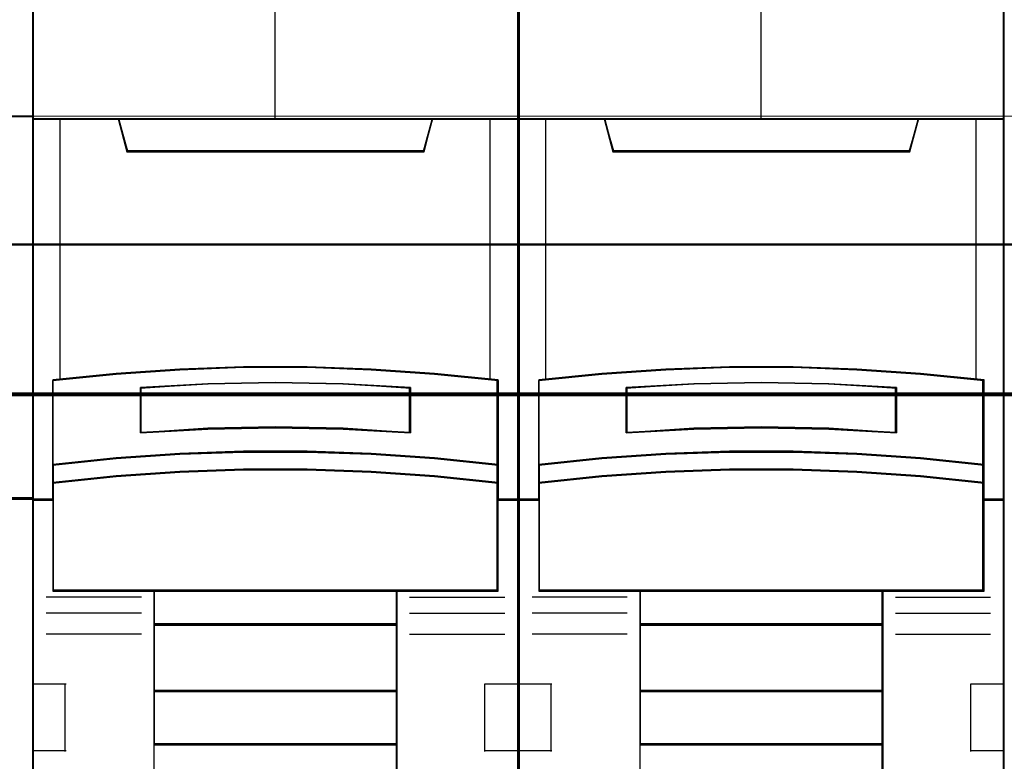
# Model space of a CAD drawing. Header units: millimetres. Extents: x -1290 to 1795, y -4192 to -1311.
# Tile 561 of 656: x 1084.77 to 1092.06, y -2977.28 to -2971.79. Entities that reach past the tile are written whole.
import ezdxf

# ---------------------------------------------------------------- set-up
doc = ezdxf.new("R2010")
doc.units = ezdxf.units.MM
doc.layers.add('30', color=7, linetype='Continuous')
doc.layers.add('45', color=7, linetype='Continuous')
doc.layers.add('Aparatura', color=7, linetype='Continuous', lineweight=13)

# ---------------------------------------------------------------- blocks, each defined once
blk = doc.blocks.new('*U397')
at = {"layer": '45', "color": 7}
for points in [[(189.646347, -383.521822), (117.625529, -383.521822), (117.625529, -465.544591), (189.646347, -465.544591), (189.646347, -383.521822)], [(189.624863, -383.543367), (117.647013, -383.543367), (117.647013, -465.523047), (189.624863, -465.523047), (189.624863, -383.543367)], [(188.606174, -402.283323), (188.606174, -416.455887), (189.646347, -416.455887), (189.646347, -402.283323), (188.606174, -402.283323)]]:
    blk.add_lwpolyline(points, close=True, dxfattribs=at)
at = {"layer": '45', "color": 139}
blk.add_lwpolyline([(189.646347, -383.521822), (117.625529, -383.521822), (117.625529, -465.544591), (189.646347, -465.544591), (189.646347, -383.521822)], close=True, dxfattribs=at)
for points in [[(117.625529, -402.283323), (189.646347, -402.283323)], [(189.646347, -416.411003), (134.871639, -416.411003)]]:
    blk.add_lwpolyline(points, dxfattribs=at)
at = {"layer": '45', "color": 140}
blk.add_lwpolyline([(188.606174, -402.283323), (188.606174, -416.455887), (189.646347, -416.455887), (189.646347, -402.283323), (188.606174, -402.283323)], close=True, dxfattribs=at)
at = {"layer": '45', "color": 59}
blk.add_lwpolyline([(188.627657, -402.304868), (188.627657, -416.434342), (189.624863, -416.434342), (189.624863, -402.304868), (188.627657, -402.304868)], close=True, dxfattribs=at)
blk = doc.blocks.new('*U398')
at = {"layer": '45', "color": 7}
for points in [[(207.58889, -383.681609), (189.615912, -383.681609), (189.615912, -465.406348), (207.58889, -465.406348), (207.58889, -383.681609)], [(197.42348, -411.578535), (199.781322, -411.578535), (202.139163, -411.6664), (204.491443, -411.831147), (206.843724, -412.061793), (206.843724, -415.197475), (206.843724, -415.867446), (206.843724, -416.498975), (207.58889, -416.498975), (207.58889, -402.385659), (206.58792, -402.385659), (204.41359, -402.385659), (204.096616, -403.566345), (193.108186, -403.566345), (192.791212, -402.385659), (190.616882, -402.385659), (189.615912, -402.385659), (189.615912, -416.498975), (190.361078, -416.498975), (190.361078, -415.867446), (190.361078, -415.197475), (190.361078, -412.061793), (192.702237, -411.831147), (195.065639, -411.6664), (197.42348, -411.578535)], [(193.100354, -403.601117), (204.102658, -403.601117), (204.420032, -402.385659), (198.595938, -402.385659), (192.78298, -402.385659), (193.100354, -403.601117)], [(202.138822, -414.797008), (204.49147, -414.95747), (206.844119, -415.200931), (206.844119, -412.041478), (204.49147, -411.809084), (202.138822, -411.643088), (199.780611, -411.554557), (197.422401, -411.554557), (195.06419, -411.643088), (192.700418, -411.809084), (190.358893, -412.041478), (190.358893, -415.200931), (192.700418, -414.95747), (195.06419, -414.797008), (197.422401, -414.71401), (199.780611, -414.71401), (202.138822, -414.797008)], [(203.603648, -412.329936), (203.603648, -414.001631), (201.102577, -413.861857), (198.595935, -413.81713), (196.100435, -413.861857), (193.599364, -414.001631), (193.599364, -412.329936), (196.100435, -412.184572), (198.595935, -412.139844), (201.102577, -412.184572), (203.603648, -412.329936)], [(201.102577, -413.861857), (203.603648, -414.001631), (203.603648, -412.329936), (201.102577, -412.184572), (198.595935, -412.139844), (196.100435, -412.184572), (193.599364, -412.329936), (193.599364, -414.001631), (196.100435, -413.861857), (198.595935, -413.81713), (201.102577, -413.861857)], [(204.49147, -414.929302), (202.138822, -414.765172), (199.780611, -414.680277), (197.422401, -414.680277), (195.06419, -414.765172), (192.700418, -414.929302), (190.358893, -415.178326), (190.358893, -415.868804), (192.700418, -415.61978), (195.06419, -415.45565), (197.422401, -415.370755), (199.780611, -415.370755), (202.138822, -415.45565), (204.49147, -415.61978), (206.844119, -415.868804), (206.844119, -415.178326), (204.49147, -414.929302)], [(202.138822, -415.432781), (199.780611, -415.349946), (197.422401, -415.349946), (195.06419, -415.432781), (192.700418, -415.592928), (190.358893, -415.83591), (190.358893, -416.470977), (190.358893, -419.861683), (194.107557, -419.861683), (203.095454, -419.861683), (206.844119, -419.861683), (206.844119, -416.470977), (206.844119, -415.83591), (204.49147, -415.592928), (202.138822, -415.432781)], [(194.098862, -421.116639), (203.10415, -421.116639), (203.10415, -419.82398), (194.098862, -419.82398), (194.098862, -421.116639)], [(203.10415, -421.077141), (194.098862, -421.077141), (194.098862, -423.579871), (203.10415, -423.579871), (203.10415, -421.077141)], [(203.10415, -423.542169), (194.098862, -423.542169), (194.098862, -425.545789), (203.10415, -425.545789), (203.10415, -423.542169)], [(194.098862, -429.976735), (203.10415, -429.976735), (203.10415, -425.508087), (194.098862, -425.508087), (194.098862, -429.976735)]]:
    blk.add_lwpolyline(points, close=True, dxfattribs=at)
at = {"layer": '45', "color": 139}
for points in [[(207.58889, -383.681609), (189.615912, -383.681609), (189.615912, -465.406348), (207.58889, -465.406348), (207.58889, -383.681609)], [(202.131138, -415.450075), (199.77805, -415.367899), (197.424962, -415.367899), (195.071873, -415.450075), (192.713235, -415.608948), (190.376796, -415.849996), (190.376796, -416.480009), (190.376796, -419.843729), (194.117318, -419.843729), (203.085693, -419.843729), (206.826216, -419.843729), (206.826216, -416.480009), (206.826216, -415.849996), (204.478677, -415.608948), (202.131138, -415.450075)]]:
    blk.add_lwpolyline(points, close=True, dxfattribs=at)
at = {"layer": '45', "color": 59}
for points in [[(207.569197, -383.699563), (189.633815, -383.699563), (189.633815, -465.388395), (207.569197, -465.388395), (207.569197, -383.699563)], [(193.100354, -403.601117), (204.102658, -403.601117), (204.420032, -402.385659), (198.595938, -402.385659), (192.78298, -402.385659), (193.100354, -403.601117)], [(197.425051, -411.5731), (199.77796, -411.5731), (202.130869, -411.660742), (204.478229, -411.825069), (206.825589, -412.055128), (206.825589, -415.182833), (206.825589, -415.851099), (206.825589, -416.481022), (207.569197, -416.481022), (207.569197, -402.403612), (206.57032, -402.403612), (204.400539, -402.403612), (204.084228, -403.581294), (193.118784, -403.581294), (192.802473, -402.403612), (190.632691, -402.403612), (189.633815, -402.403612), (189.633815, -416.481022), (190.377423, -416.481022), (190.377423, -415.851099), (190.377423, -415.182833), (190.377423, -412.055128), (192.713684, -411.825069), (195.072142, -411.660742), (197.425051, -411.5731)], [(202.138822, -414.797008), (204.49147, -414.95747), (206.844119, -415.200931), (206.844119, -412.041478), (204.49147, -411.809084), (202.138822, -411.643088), (199.780611, -411.554557), (197.422401, -411.554557), (195.06419, -411.643088), (192.700418, -411.809084), (190.358893, -412.041478), (190.358893, -415.200931), (192.700418, -414.95747), (195.06419, -414.797008), (197.422401, -414.71401), (199.780611, -414.71401), (202.138822, -414.797008)], [(203.603648, -412.329936), (203.603648, -414.001631), (201.102577, -413.861857), (198.595935, -413.81713), (196.100435, -413.861857), (193.599364, -414.001631), (193.599364, -412.329936), (196.100435, -412.184572), (198.595935, -412.139844), (201.102577, -412.184572), (203.603648, -412.329936)], [(201.102577, -413.861857), (203.603648, -414.001631), (203.603648, -412.329936), (201.102577, -412.184572), (198.595935, -412.139844), (196.100435, -412.184572), (193.599364, -412.329936), (193.599364, -414.001631), (196.100435, -413.861857), (198.595935, -413.81713), (201.102577, -413.861857)], [(201.093625, -413.846599), (203.585745, -413.983678), (203.585745, -412.344224), (201.093625, -412.201662), (198.595955, -412.157797), (196.109386, -412.201662), (193.617267, -412.344224), (193.617267, -413.983678), (196.109386, -413.846599), (198.595955, -413.802734), (201.093625, -413.846599)], [(204.49147, -414.929302), (202.138822, -414.765172), (199.780611, -414.680277), (197.422401, -414.680277), (195.06419, -414.765172), (192.700418, -414.929302), (190.358893, -415.178326), (190.358893, -415.868804), (192.700418, -415.61978), (195.06419, -415.45565), (197.422401, -415.370755), (199.780611, -415.370755), (202.138822, -415.45565), (204.49147, -415.61978), (206.844119, -415.868804), (206.844119, -415.178326), (204.49147, -414.929302)], [(204.478677, -414.941151), (202.131138, -414.782228), (199.77805, -414.700026), (197.424962, -414.700026), (195.071873, -414.782228), (192.713235, -414.941151), (190.376796, -415.182276), (190.376796, -415.850851), (192.713235, -415.609726), (195.071873, -415.450802), (197.424962, -415.3686), (199.77805, -415.3686), (202.131138, -415.450802), (204.478677, -415.609726), (206.826216, -415.850851), (206.826216, -415.182276), (204.478677, -414.941151)], [(202.138822, -415.432781), (199.780611, -415.349946), (197.422401, -415.349946), (195.06419, -415.432781), (192.700418, -415.592928), (190.358893, -415.83591), (190.358893, -416.470977), (190.358893, -419.861683), (194.107557, -419.861683), (203.095454, -419.861683), (206.844119, -419.861683), (206.844119, -416.470977), (206.844119, -415.83591), (204.49147, -415.592928), (202.138822, -415.432781)], [(194.098862, -421.116639), (203.10415, -421.116639), (203.10415, -419.82398), (194.098862, -419.82398), (194.098862, -421.116639)], [(194.116765, -421.09689), (203.086247, -421.09689), (203.086247, -419.841934), (194.116765, -419.841934), (194.116765, -421.09689)], [(203.10415, -421.077141), (194.098862, -421.077141), (194.098862, -423.579871), (203.10415, -423.579871), (203.10415, -421.077141)], [(203.086247, -421.09689), (194.116765, -421.09689), (194.116765, -423.561917), (203.086247, -423.561917), (203.086247, -421.09689)], [(203.10415, -423.542169), (194.098862, -423.542169), (194.098862, -425.545789), (203.10415, -425.545789), (203.10415, -423.542169)], [(203.086247, -423.560122), (194.116765, -423.560122), (194.116765, -425.527836), (203.086247, -425.527836), (203.086247, -423.560122)], [(194.098862, -429.976735), (203.10415, -429.976735), (203.10415, -425.508087), (194.098862, -425.508087), (194.098862, -429.976735)]]:
    blk.add_lwpolyline(points, close=True, dxfattribs=at)
at = {"layer": '45', "color": 139}
for points in [[(198.576441, -395.200632), (198.576441, -402.423361)], [(189.615912, -402.385659), (207.58889, -402.385659)], [(192.78298, -402.385659), (193.139253, -403.601117)], [(204.420032, -402.385659), (204.065549, -403.601117)], [(193.099866, -403.563414), (204.103146, -403.563414)], [(206.844119, -412.073416), (204.49147, -411.825779), (202.138822, -411.648895), (199.780611, -411.554557), (197.422401, -411.554557), (195.06419, -411.648895), (192.700418, -411.825779), (190.358893, -412.073416)], [(190.358893, -412.035713), (190.358893, -419.861683)], [(203.603648, -412.364264), (201.102577, -412.192649), (198.595935, -412.139844), (196.100435, -412.192649), (193.599364, -412.364264)], [(206.806522, -419.861683), (206.806522, -412.035713)], [(193.599364, -414.001631), (193.599364, -412.326561)], [(203.566051, -414.001631), (203.566051, -412.326561)], [(203.603648, -414.001631), (201.102577, -413.835696), (198.595935, -413.782597), (196.100435, -413.835696), (193.599364, -414.001631)], [(206.844119, -415.200931), (204.49147, -414.940604), (202.138822, -414.769025), (199.780611, -414.680277), (197.422401, -414.680277), (195.06419, -414.769025), (192.700418, -414.940604), (190.358893, -415.200931)], [(206.844119, -415.868804), (204.49147, -415.609375), (202.138822, -415.438388), (199.780611, -415.349946), (197.422401, -415.349946), (195.06419, -415.438388), (192.700418, -415.609375), (190.358893, -415.868804)], [(190.398279, -416.461273), (189.615912, -416.461273)], [(207.58889, -416.461273), (206.806522, -416.461273)], [(206.844119, -419.82398), (190.358893, -419.82398)], [(194.098862, -419.82398), (194.098862, -430.962387)], [(194.098862, -419.82398), (203.10415, -419.82398)], [(203.066553, -419.82398), (203.066553, -430.962387)], [(193.638751, -420.086103), (190.11541, -420.086103)], [(203.566051, -420.086103), (207.089392, -420.086103)], [(193.638751, -420.673185), (190.11541, -420.673185)], [(203.566051, -420.673185), (207.089392, -420.673185)], [(194.098862, -421.077141), (203.10415, -421.077141)], [(193.638751, -421.455961), (190.11541, -421.455961)], [(203.566051, -421.455961), (207.089392, -421.455961)], [(189.615912, -423.296204), (190.847649, -423.296204)], [(190.808262, -423.296204), (190.808262, -425.798935)], [(206.357153, -425.798935), (206.357153, -423.296204)], [(206.357153, -423.296204), (207.58889, -423.296204)], [(194.098862, -423.542169), (203.10415, -423.542169)], [(194.098862, -425.508087), (203.10415, -425.508087)], [(189.615912, -425.761232), (190.847649, -425.761232)], [(206.357153, -425.761232), (207.58889, -425.761232)]]:
    blk.add_lwpolyline(points, dxfattribs=at)
at = {"layer": '45', "color": 140}
for points in [[(197.42348, -411.578535), (199.781322, -411.578535), (202.139163, -411.6664), (204.491443, -411.831147), (206.843724, -412.061793), (206.843724, -415.197475), (206.843724, -415.867446), (206.843724, -416.498975), (207.58889, -416.498975), (207.58889, -402.385659), (206.58792, -402.385659), (204.41359, -402.385659), (204.096616, -403.566345), (193.108186, -403.566345), (192.791212, -402.385659), (190.616882, -402.385659), (189.615912, -402.385659), (189.615912, -416.498975), (190.361078, -416.498975), (190.361078, -415.867446), (190.361078, -415.197475), (190.361078, -412.061793), (192.702237, -411.831147), (195.065639, -411.6664), (197.42348, -411.578535)], [(193.119022, -403.583163), (204.08578, -403.583163), (204.402129, -402.403612), (198.596851, -402.403612), (192.802673, -402.403612), (193.119022, -403.583163)]]:
    blk.add_lwpolyline(points, close=True, dxfattribs=at)
for points in [[(190.614908, -402.385659), (190.614908, -412.046485)], [(206.550507, -412.046485), (206.550507, -402.385659)]]:
    blk.add_lwpolyline(points, dxfattribs=at)
blk = doc.blocks.new('*U399')
at = {"layer": '45', "color": 7}
for points in [[(225.574401, -383.681609), (207.601423, -383.681609), (207.601423, -465.406348), (225.574401, -465.406348), (225.574401, -383.681609)], [(215.408991, -411.578535), (217.766833, -411.578535), (220.124674, -411.6664), (222.476954, -411.831147), (224.829235, -412.061793), (224.829235, -415.197475), (224.829235, -415.867446), (224.829235, -416.498975), (225.574401, -416.498975), (225.574401, -402.385659), (224.573431, -402.385659), (222.399101, -402.385659), (222.082127, -403.566345), (211.093697, -403.566345), (210.776723, -402.385659), (208.602393, -402.385659), (207.601423, -402.385659), (207.601423, -416.498975), (208.346589, -416.498975), (208.346589, -415.867446), (208.346589, -415.197475), (208.346589, -412.061793), (210.687748, -411.831147), (213.05115, -411.6664), (215.408991, -411.578535)], [(211.087607, -403.601117), (222.088217, -403.601117), (222.405543, -402.385659), (216.582345, -402.385659), (210.770281, -402.385659), (211.087607, -403.601117)], [(220.126123, -414.797008), (222.478772, -414.95747), (224.83142, -415.200931), (224.83142, -412.041478), (222.478772, -411.809084), (220.126123, -411.643088), (217.767912, -411.554557), (215.409702, -411.554557), (213.051491, -411.643088), (210.687719, -411.809084), (208.346194, -412.041478), (208.346194, -415.200931), (210.687719, -414.95747), (213.051491, -414.797008), (215.409702, -414.71401), (217.767912, -414.71401), (220.126123, -414.797008)], [(221.590949, -412.329936), (221.590949, -414.001631), (219.089878, -413.861857), (216.583237, -413.81713), (214.087736, -413.861857), (211.586665, -414.001631), (211.586665, -412.329936), (214.087736, -412.184572), (216.583237, -412.139844), (219.089878, -412.184572), (221.590949, -412.329936)], [(219.089878, -413.861857), (221.590949, -414.001631), (221.590949, -412.329936), (219.089878, -412.184572), (216.583237, -412.139844), (214.087736, -412.184572), (211.586665, -412.329936), (211.586665, -414.001631), (214.087736, -413.861857), (216.583237, -413.81713), (219.089878, -413.861857)], [(222.478772, -414.929302), (220.126123, -414.765172), (217.767912, -414.680277), (215.409702, -414.680277), (213.051491, -414.765172), (210.687719, -414.929302), (208.346194, -415.178326), (208.346194, -415.868804), (210.687719, -415.61978), (213.051491, -415.45565), (215.409702, -415.370755), (217.767912, -415.370755), (220.126123, -415.45565), (222.478772, -415.61978), (224.83142, -415.868804), (224.83142, -415.178326), (222.478772, -414.929302)], [(220.126123, -415.432781), (217.767912, -415.349946), (215.409702, -415.349946), (213.051491, -415.432781), (210.687719, -415.592928), (208.346194, -415.83591), (208.346194, -416.470977), (208.346194, -419.861683), (212.094859, -419.861683), (221.082756, -419.861683), (224.83142, -419.861683), (224.83142, -416.470977), (224.83142, -415.83591), (222.478772, -415.592928), (220.126123, -415.432781)], [(212.086163, -421.116639), (221.091451, -421.116639), (221.091451, -419.82398), (212.086163, -419.82398), (212.086163, -421.116639)], [(221.091451, -421.077141), (212.086163, -421.077141), (212.086163, -423.579871), (221.091451, -423.579871), (221.091451, -421.077141)], [(221.091451, -423.542169), (212.086163, -423.542169), (212.086163, -425.545789), (221.091451, -425.545789), (221.091451, -423.542169)], [(212.086163, -429.976735), (221.091451, -429.976735), (221.091451, -425.508087), (212.086163, -425.508087), (212.086163, -429.976735)]]:
    blk.add_lwpolyline(points, close=True, dxfattribs=at)
at = {"layer": '45', "color": 139}
for points in [[(225.574401, -383.681609), (207.601423, -383.681609), (207.601423, -465.406348), (225.574401, -465.406348), (225.574401, -383.681609)], [(220.11844, -415.450075), (217.765351, -415.367899), (215.412263, -415.367899), (213.059174, -415.450075), (210.700536, -415.608948), (208.364097, -415.849996), (208.364097, -416.480009), (208.364097, -419.843729), (212.10462, -419.843729), (221.072995, -419.843729), (224.813517, -419.843729), (224.813517, -416.480009), (224.813517, -415.849996), (222.465979, -415.608948), (220.11844, -415.450075)]]:
    blk.add_lwpolyline(points, close=True, dxfattribs=at)
at = {"layer": '45', "color": 59}
for points in [[(225.556498, -383.699563), (207.621116, -383.699563), (207.621116, -465.388395), (225.556498, -465.388395), (225.556498, -383.699563)], [(211.087607, -403.601117), (222.088217, -403.601117), (222.405543, -402.385659), (216.582345, -402.385659), (210.770281, -402.385659), (211.087607, -403.601117)], [(215.412353, -411.5731), (217.765262, -411.5731), (220.118171, -411.660742), (222.46553, -411.825069), (224.81289, -412.055128), (224.81289, -415.182833), (224.81289, -415.851099), (224.81289, -416.481022), (225.556498, -416.481022), (225.556498, -402.403612), (224.557622, -402.403612), (222.38784, -402.403612), (222.071529, -403.581294), (211.106085, -403.581294), (210.789774, -402.403612), (208.619993, -402.403612), (207.621116, -402.403612), (207.621116, -416.481022), (208.364724, -416.481022), (208.364724, -415.851099), (208.364724, -415.182833), (208.364724, -412.055128), (210.700985, -411.825069), (213.059444, -411.660742), (215.412353, -411.5731)], [(220.126123, -414.797008), (222.478772, -414.95747), (224.83142, -415.200931), (224.83142, -412.041478), (222.478772, -411.809084), (220.126123, -411.643088), (217.767912, -411.554557), (215.409702, -411.554557), (213.051491, -411.643088), (210.687719, -411.809084), (208.346194, -412.041478), (208.346194, -415.200931), (210.687719, -414.95747), (213.051491, -414.797008), (215.409702, -414.71401), (217.767912, -414.71401), (220.126123, -414.797008)], [(221.590949, -412.329936), (221.590949, -414.001631), (219.089878, -413.861857), (216.583237, -413.81713), (214.087736, -413.861857), (211.586665, -414.001631), (211.586665, -412.329936), (214.087736, -412.184572), (216.583237, -412.139844), (219.089878, -412.184572), (221.590949, -412.329936)], [(219.089878, -413.861857), (221.590949, -414.001631), (221.590949, -412.329936), (219.089878, -412.184572), (216.583237, -412.139844), (214.087736, -412.184572), (211.586665, -412.329936), (211.586665, -414.001631), (214.087736, -413.861857), (216.583237, -413.81713), (219.089878, -413.861857)], [(219.079584, -413.846599), (221.571256, -413.983678), (221.571256, -412.344224), (219.079584, -412.201662), (216.582363, -412.157797), (214.09624, -412.201662), (211.604568, -412.344224), (211.604568, -413.983678), (214.09624, -413.846599), (216.582363, -413.802734), (219.079584, -413.846599)], [(222.478772, -414.929302), (220.126123, -414.765172), (217.767912, -414.680277), (215.409702, -414.680277), (213.051491, -414.765172), (210.687719, -414.929302), (208.346194, -415.178326), (208.346194, -415.868804), (210.687719, -415.61978), (213.051491, -415.45565), (215.409702, -415.370755), (217.767912, -415.370755), (220.126123, -415.45565), (222.478772, -415.61978), (224.83142, -415.868804), (224.83142, -415.178326), (222.478772, -414.929302)], [(222.465979, -414.941151), (220.11844, -414.782228), (217.765351, -414.700026), (215.412263, -414.700026), (213.059174, -414.782228), (210.700536, -414.941151), (208.364097, -415.182276), (208.364097, -415.850851), (210.700536, -415.609726), (213.059174, -415.450802), (215.412263, -415.3686), (217.765351, -415.3686), (220.11844, -415.450802), (222.465979, -415.609726), (224.813517, -415.850851), (224.813517, -415.182276), (222.465979, -414.941151)], [(220.126123, -415.432781), (217.767912, -415.349946), (215.409702, -415.349946), (213.051491, -415.432781), (210.687719, -415.592928), (208.346194, -415.83591), (208.346194, -416.470977), (208.346194, -419.861683), (212.094859, -419.861683), (221.082756, -419.861683), (224.83142, -419.861683), (224.83142, -416.470977), (224.83142, -415.83591), (222.478772, -415.592928), (220.126123, -415.432781)], [(212.086163, -421.116639), (221.091451, -421.116639), (221.091451, -419.82398), (212.086163, -419.82398), (212.086163, -421.116639)], [(212.104066, -421.09689), (221.073548, -421.09689), (221.073548, -419.841934), (212.104066, -419.841934), (212.104066, -421.09689)], [(221.091451, -421.077141), (212.086163, -421.077141), (212.086163, -423.579871), (221.091451, -423.579871), (221.091451, -421.077141)], [(221.073548, -421.09689), (212.104066, -421.09689), (212.104066, -423.561917), (221.073548, -423.561917), (221.073548, -421.09689)], [(221.091451, -423.542169), (212.086163, -423.542169), (212.086163, -425.545789), (221.091451, -425.545789), (221.091451, -423.542169)], [(221.073548, -423.560122), (212.104066, -423.560122), (212.104066, -425.527836), (221.073548, -425.527836), (221.073548, -423.560122)], [(212.086163, -429.976735), (221.091451, -429.976735), (221.091451, -425.508087), (212.086163, -425.508087), (212.086163, -429.976735)]]:
    blk.add_lwpolyline(points, close=True, dxfattribs=at)
at = {"layer": '45', "color": 139}
for points in [[(216.563743, -395.200632), (216.563743, -402.423361)], [(207.601423, -402.385659), (225.574401, -402.385659)], [(210.770281, -402.385659), (211.124764, -403.601117)], [(222.405543, -402.385659), (222.05106, -403.601117)], [(211.087167, -403.563414), (222.090447, -403.563414)], [(224.83142, -412.073416), (222.478772, -411.825779), (220.126123, -411.648895), (217.767912, -411.554557), (215.409702, -411.554557), (213.051491, -411.648895), (210.687719, -411.825779), (208.346194, -412.073416)], [(208.346194, -412.035713), (208.346194, -419.861683)], [(221.590949, -412.364264), (219.089878, -412.192649), (216.583237, -412.139844), (214.087736, -412.192649), (211.586665, -412.364264)], [(224.792033, -419.861683), (224.792033, -412.035713)], [(211.586665, -414.001631), (211.586665, -412.326561)], [(221.551562, -414.001631), (221.551562, -412.326561)], [(221.590949, -414.001631), (219.089878, -413.835696), (216.583237, -413.782597), (214.087736, -413.835696), (211.586665, -414.001631)], [(224.83142, -415.200931), (222.478772, -414.940604), (220.126123, -414.769025), (217.767912, -414.680277), (215.409702, -414.680277), (213.051491, -414.769025), (210.687719, -414.940604), (208.346194, -415.200931)], [(224.83142, -415.868804), (222.478772, -415.609375), (220.126123, -415.438388), (217.767912, -415.349946), (215.409702, -415.349946), (213.051491, -415.438388), (210.687719, -415.609375), (208.346194, -415.868804)], [(208.383791, -416.461273), (207.601423, -416.461273)], [(225.574401, -416.461273), (224.792033, -416.461273)], [(224.83142, -419.82398), (208.346194, -419.82398)], [(212.086163, -419.82398), (212.086163, -430.962387)], [(212.086163, -419.82398), (221.091451, -419.82398)], [(221.052064, -419.82398), (221.052064, -430.962387)], [(211.624262, -420.086103), (208.100921, -420.086103)], [(221.551562, -420.086103), (225.074903, -420.086103)], [(211.624262, -420.673185), (208.100921, -420.673185)], [(221.551562, -420.673185), (225.074903, -420.673185)], [(212.086163, -421.077141), (221.091451, -421.077141)], [(211.624262, -421.455961), (208.100921, -421.455961)], [(221.551562, -421.455961), (225.074903, -421.455961)], [(207.601423, -423.296204), (208.83316, -423.296204)], [(208.795563, -423.296204), (208.795563, -425.798935)], [(224.342664, -425.798935), (224.342664, -423.296204)], [(224.342664, -423.296204), (225.574401, -423.296204)], [(212.086163, -423.542169), (221.091451, -423.542169)], [(212.086163, -425.508087), (221.091451, -425.508087)], [(207.601423, -425.761232), (208.83316, -425.761232)], [(224.342664, -425.761232), (225.574401, -425.761232)]]:
    blk.add_lwpolyline(points, dxfattribs=at)
at = {"layer": '45', "color": 140}
for points in [[(215.408991, -411.578535), (217.766833, -411.578535), (220.124674, -411.6664), (222.476954, -411.831147), (224.829235, -412.061793), (224.829235, -415.197475), (224.829235, -415.867446), (224.829235, -416.498975), (225.574401, -416.498975), (225.574401, -402.385659), (224.573431, -402.385659), (222.399101, -402.385659), (222.082127, -403.566345), (211.093697, -403.566345), (210.776723, -402.385659), (208.602393, -402.385659), (207.601423, -402.385659), (207.601423, -416.498975), (208.346589, -416.498975), (208.346589, -415.867446), (208.346589, -415.197475), (208.346589, -412.061793), (210.687748, -411.831147), (213.05115, -411.6664), (215.408991, -411.578535)], [(211.104533, -403.583163), (222.071291, -403.583163), (222.38764, -402.403612), (216.582362, -402.403612), (210.788184, -402.403612), (211.104533, -403.583163)]]:
    blk.add_lwpolyline(points, close=True, dxfattribs=at)
for points in [[(208.600419, -402.385659), (208.600419, -412.046485)], [(224.537809, -412.046485), (224.537809, -402.385659)]]:
    blk.add_lwpolyline(points, dxfattribs=at)
blk = doc.blocks.new('*U410')
at = {"layer": '30', "color": 7}
for points in [[(117.158256, -556.89784), (548.842747, -556.89784), (117.158256, -556.89784)], [(548.842747, -556.89784), (117.158256, -556.89784), (117.158256, -559.462541), (117.158256, -560.940033), (117.158256, -562.501155), (548.842747, -562.501155), (548.842747, -560.940033), (548.842747, -559.462541), (548.842747, -556.89784)], [(117.158256, -562.414978), (548.842747, -562.414978), (117.158256, -562.414978)], [(548.842747, -562.414978), (117.158256, -562.414978), (117.158256, -563.929666), (117.158256, -584.997598), (117.158256, -586.512286), (548.842747, -586.512286), (548.842747, -584.997598), (548.842747, -563.929666), (548.842747, -562.414978)]]:
    blk.add_lwpolyline(points, close=True, dxfattribs=at)
at = {"layer": '30', "color": 59}
blk.add_lwpolyline([(548.79978, -556.940929), (117.201224, -556.940929), (117.201224, -559.466186), (117.201224, -560.920954), (117.201224, -562.458067), (548.79978, -562.458067), (548.79978, -560.920954), (548.79978, -559.466186), (548.79978, -556.940929)], close=True, dxfattribs=at)

msp = doc.modelspace()

# ---------------------------------------------------------------- linework, layer by layer
at = {"layer": 'Aparatura', "color": 7, "lineweight": 13}
msp.add_lwpolyline([(1070.4596, -2981.5079), (1070.4596, -2972.502), (1156.8252, -2972.502), (1156.8252, -2981.5079)], dxfattribs=at)
msp.add_lwpolyline([(1070.4596, -2972.502), (1156.8252, -2972.502), (1156.8252, -2981.5079), (1070.4596, -2981.5079), (1070.4596, -2972.502)], close=True, dxfattribs=at)

# ---------------------------------------------------------------- block references
at = {"layer": 'Aparatura', "color": 7, "lineweight": 13, "xscale": 0.2, "yscale": 0.2, "zscale": 0.2}
for name, p in [('*U399', (1046.9424, -2892.0443)), ('*U397', (1046.9424, -2892.0443)), ('*U398', (1046.9424, -2892.0443)), ('*U410', (1046.9424, -2862.0686))]:
    msp.add_blockref(name, p, dxfattribs=at)

doc.saveas('drawing.dxf')
